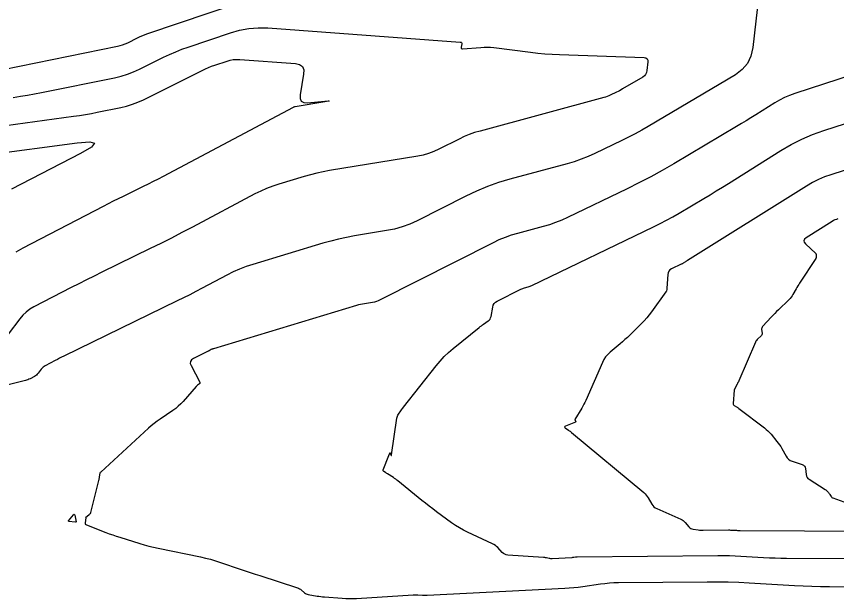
# Model space of a CAD drawing. Extents: x 1354696 to 1366163, y 660729 to 670380.
# Drawn here: x 1362924.7 to 1363001.2, y 664922.9 to 664977.3 of the extents above; entities that cross this region are included whole.
import ezdxf

# ---------------------------------------------------------------- set-up
doc = ezdxf.new("R2010")
doc.units = 0
doc.layers.add('R_Contours', color=7, linetype='Continuous')

msp = doc.modelspace()

# ---------------------------------------------------------------- linework, layer by layer
at = {"layer": 'R_Contours'}
for points in [[(1362993.982, 664979.312), (1362993.425, 664974.364), (1362993.252, 664973.58), (1362992.923, 664972.898), (1362992.436, 664972.318), (1362991.793, 664971.839), (1362983.658, 664967.013), (1362983.055, 664966.664), (1362982.445, 664966.328), (1362981.828, 664966.006), (1362981.204, 664965.697), (1362978.693, 664964.487), (1362978.06, 664964.199), (1362977.416, 664963.942), (1362976.76, 664963.715), (1362976.092, 664963.519), (1362970.746, 664962.078), (1362969.692, 664961.764), (1362968.659, 664961.399), (1362967.645, 664960.98), (1362966.651, 664960.509), (1362962.104, 664958.209), (1362961.419, 664957.894), (1362960.715, 664957.634), (1362959.994, 664957.43), (1362959.255, 664957.28), (1362956.263, 664956.79), (1362955.518, 664956.656), (1362954.778, 664956.497), (1362954.044, 664956.314), (1362953.316, 664956.107), (1362946.775, 664954.133), (1362946.154, 664953.929), (1362945.545, 664953.696), (1362944.948, 664953.432), (1362944.363, 664953.14), (1362942.049, 664951.91), (1362941.469, 664951.605), (1362940.886, 664951.305), (1362940.301, 664951.01), (1362939.714, 664950.72), (1362929.125, 664945.557), (1362928.928, 664945.46), (1362928.733, 664945.363), (1362928.538, 664945.264), (1362928.344, 664945.164), (1362927.394, 664944.672), (1362927.291, 664944.611), (1362927.197, 664944.54), (1362927.111, 664944.459), (1362927.034, 664944.367), (1362926.739, 664943.972), (1362926.665, 664943.884), (1362926.584, 664943.805), (1362926.494, 664943.735), (1362926.395, 664943.676), (1362925.986, 664943.455), (1362925.883, 664943.403), (1362925.777, 664943.358), (1362925.668, 664943.319), (1362925.556, 664943.288), (1362913.139, 664940.17)], [(1362920.407, 664971.708), (1362934.133, 664974.493), (1362934.383, 664974.553), (1362934.628, 664974.628), (1362934.867, 664974.719), (1362935.101, 664974.826), (1362936.026, 664975.286), (1362936.259, 664975.397), (1362936.495, 664975.5), (1362936.734, 664975.595), (1362936.977, 664975.682), (1362945.546, 664978.592)], [(1362924.425, 664969.724), (1362925.086, 664969.819), (1362925.746, 664969.924), (1362926.404, 664970.041), (1362927.06, 664970.169), (1362933.876, 664971.552), (1362934.48, 664971.695), (1362935.072, 664971.877), (1362935.65, 664972.097), (1362936.214, 664972.355), (1362938.447, 664973.466), (1362939.01, 664973.734), (1362939.58, 664973.982), (1362940.158, 664974.212), (1362940.744, 664974.422), (1362944.676, 664975.757), (1362945.534, 664976.002), (1362946.403, 664976.159), (1362947.284, 664976.226), (1362948.175, 664976.204), (1362966.132, 664974.886), (1362966.201, 664974.871), (1362966.247, 664974.837), (1362966.269, 664974.785), (1362966.268, 664974.714), (1362966.215, 664974.393), (1362966.213, 664974.324), (1362966.235, 664974.276), (1362966.281, 664974.25), (1362966.35, 664974.246), (1362968.039, 664974.389), (1362968.347, 664974.407), (1362968.655, 664974.409), (1362968.963, 664974.394), (1362969.27, 664974.363), (1362972.68, 664973.929), (1362973.351, 664973.851), (1362974.023, 664973.789), (1362974.697, 664973.742), (1362975.372, 664973.711), (1362983.272, 664973.44), (1362983.446, 664973.409), (1362983.563, 664973.329), (1362983.625, 664973.201), (1362983.63, 664973.024), (1362983.54, 664972.221), (1362983.498, 664972.032), (1362983.419, 664971.868), (1362983.302, 664971.728), (1362983.147, 664971.613), (1362981.277, 664970.504), (1362981.138, 664970.423), (1362980.996, 664970.345), (1362980.854, 664970.27), (1362980.709, 664970.199), (1362980.128, 664969.919), (1362979.981, 664969.852), (1362979.832, 664969.793), (1362979.68, 664969.74), (1362979.526, 664969.695), (1362967.971, 664966.58), (1362967.467, 664966.43), (1362966.973, 664966.255), (1362966.489, 664966.056), (1362966.015, 664965.831), (1362964.136, 664964.88), (1362963.66, 664964.662), (1362963.171, 664964.481), (1362962.67, 664964.339), (1362962.157, 664964.235), (1362953.937, 664962.89), (1362953.335, 664962.781), (1362952.738, 664962.653), (1362952.145, 664962.505), (1362951.557, 664962.338), (1362949.213, 664961.631), (1362948.632, 664961.44), (1362948.064, 664961.222), (1362947.506, 664960.976), (1362946.96, 664960.703), (1362941.137, 664957.608), (1362940.159, 664957.093), (1362939.176, 664956.588), (1362938.189, 664956.09), (1362937.198, 664955.602), (1362932.672, 664953.395), (1362931.956, 664953.043), (1362931.242, 664952.686), (1362930.529, 664952.325), (1362929.82, 664951.96), (1362926.351, 664950.163), (1362925.975, 664949.941), (1362925.631, 664949.681), (1362925.318, 664949.384), (1362925.038, 664949.049), (1362923.96, 664947.607)], [(1363008.224, 664973.617), (1362997.346, 664970.082), (1362996.856, 664969.906), (1362996.379, 664969.701), (1362995.916, 664969.467), (1362995.467, 664969.204), (1362993.695, 664968.094), (1362993.251, 664967.818), (1362992.806, 664967.544), (1362992.359, 664967.274), (1362991.91, 664967.006), (1362986.039, 664963.522), (1362984.973, 664962.905), (1362983.894, 664962.312), (1362982.803, 664961.742), (1362981.699, 664961.195), (1362976.148, 664958.519), (1362975.589, 664958.265), (1362975.019, 664958.038), (1362974.439, 664957.837), (1362973.85, 664957.664), (1362971.472, 664957.023), (1362970.883, 664956.848), (1362970.305, 664956.643), (1362969.738, 664956.409), (1362969.183, 664956.146), (1362958.646, 664950.816), (1362958.474, 664950.737), (1362958.297, 664950.672), (1362958.116, 664950.62), (1362957.931, 664950.583), (1362957.181, 664950.46), (1362956.994, 664950.426), (1362956.808, 664950.387), (1362956.624, 664950.341), (1362956.442, 664950.289), (1362943.109, 664946.265), (1362943.055, 664946.247), (1362943.002, 664946.227), (1362942.95, 664946.204), (1362942.9, 664946.179), (1362942.699, 664946.072), (1362942.649, 664946.046), (1362942.598, 664946.02), (1362942.547, 664945.994), (1362942.496, 664945.969), (1362941.234, 664945.353), (1362941.05, 664945.228), (1362940.952, 664945.075), (1362940.94, 664944.894), (1362941.015, 664944.684), (1362941.824, 664943.145), (1362941.84, 664943.102), (1362941.839, 664943.062), (1362941.823, 664943.025), (1362941.79, 664942.993), (1362941.626, 664942.869), (1362941.586, 664942.838), (1362941.547, 664942.804), (1362941.511, 664942.768), (1362941.476, 664942.73), (1362940.273, 664941.345), (1362940.054, 664941.109), (1362939.821, 664940.889), (1362939.574, 664940.685), (1362939.312, 664940.498), (1362938.12, 664939.699), (1362937.836, 664939.501), (1362937.56, 664939.292), (1362937.292, 664939.073), (1362937.033, 664938.843), (1362932.589, 664934.746), (1362932.544, 664934.697), (1362932.509, 664934.642), (1362932.484, 664934.581), (1362932.47, 664934.515), (1362932.435, 664934.241), (1362932.426, 664934.172), (1362932.414, 664934.104), (1362932.4, 664934.036), (1362932.384, 664933.969), (1362931.639, 664930.987), (1362931.617, 664930.921), (1362931.585, 664930.86), (1362931.544, 664930.805), (1362931.494, 664930.756), (1362931.168, 664930.483), (1362931.166, 664930.481), (1362931.166, 664930.479), (1362931.167, 664930.478), (1362931.169, 664930.477), (1362931.18, 664930.472), (1362931.183, 664930.471), (1362931.184, 664930.469), (1362931.185, 664930.467), (1362931.185, 664930.464), (1362931.124, 664930.023), (1362931.124, 664929.954), (1362931.144, 664929.897), (1362931.184, 664929.852), (1362931.244, 664929.819), (1362933.046, 664929.117), (1362933.371, 664928.994), (1362933.697, 664928.876), (1362934.026, 664928.764), (1362934.356, 664928.657), (1362936.22, 664928.071), (1362936.643, 664927.944), (1362937.068, 664927.829), (1362937.497, 664927.724), (1362937.928, 664927.631), (1362941.877, 664926.829), (1362942.352, 664926.725), (1362942.822, 664926.605), (1362943.289, 664926.471), (1362943.751, 664926.321), (1362945.592, 664925.693), (1362946.053, 664925.537), (1362946.514, 664925.383), (1362946.976, 664925.23), (1362947.438, 664925.079), (1362950.952, 664923.938), (1362951.044, 664923.902), (1362951.132, 664923.859), (1362951.215, 664923.806), (1362951.293, 664923.745), (1362951.594, 664923.484), (1362951.673, 664923.424), (1362951.757, 664923.377), (1362951.847, 664923.342), (1362951.942, 664923.32), (1362952.77, 664923.178), (1362952.941, 664923.151), (1362953.112, 664923.128), (1362953.284, 664923.109), (1362953.457, 664923.093), (1362955.118, 664922.964), (1362955.452, 664922.944), (1362955.787, 664922.936), (1362956.122, 664922.939), (1362956.456, 664922.955), (1362961.741, 664923.295), (1362961.85, 664923.3), (1362961.958, 664923.301), (1362962.067, 664923.298), (1362962.175, 664923.291), (1362962.609, 664923.255), (1362962.718, 664923.248), (1362962.826, 664923.244), (1362962.935, 664923.245), (1362963.043, 664923.248), (1362975.878, 664923.901), (1362976.297, 664923.927), (1362976.716, 664923.963), (1362977.133, 664924.009), (1362977.549, 664924.065), (1362979.212, 664924.306), (1362979.629, 664924.359), (1362980.046, 664924.399), (1362980.464, 664924.424), (1362980.884, 664924.434), (1362989.177, 664924.508), (1362990.153, 664924.509), (1362991.13, 664924.493), (1362992.105, 664924.46), (1362993.081, 664924.411), (1362997.301, 664924.164), (1362998.117, 664924.122), (1362998.933, 664924.09), (1362999.749, 664924.07), (1363000.565, 664924.06), (1363003.832, 664924.044)], [(1362922.781, 664966.98), (1362930.053, 664967.962), (1362930.607, 664968.042), (1362931.16, 664968.131), (1362931.712, 664968.228), (1362932.262, 664968.335), (1362934.459, 664968.781), (1362935.002, 664968.91), (1362935.533, 664969.073), (1362936.053, 664969.271), (1362936.561, 664969.503), (1362942.096, 664972.255), (1362942.37, 664972.386), (1362942.647, 664972.507), (1362942.929, 664972.619), (1362943.215, 664972.721), (1362944.366, 664973.112), (1362944.655, 664973.195), (1362944.949, 664973.248), (1362945.246, 664973.27), (1362945.547, 664973.263), (1362950.74, 664972.882), (1362951.135, 664972.795), (1362951.395, 664972.602), (1362951.521, 664972.304), (1362951.513, 664971.899), (1362951.192, 664969.959), (1362951.185, 664969.612), (1362951.296, 664969.374), (1362951.525, 664969.244), (1362951.872, 664969.224), (1362953.496, 664969.362), (1362953.801, 664969.384), (1362953.904, 664969.38), (1362953.805, 664969.352), (1362953.504, 664969.299), (1362950.723, 664968.844), (1362950.707, 664968.841), (1362950.69, 664968.837), (1362950.674, 664968.833), (1362950.658, 664968.829), (1362950.593, 664968.809), (1362950.577, 664968.804), (1362950.562, 664968.798), (1362950.547, 664968.791), (1362950.532, 664968.784), (1362938.395, 664962.334), (1362937.936, 664962.092), (1362937.474, 664961.854), (1362937.01, 664961.621), (1362936.544, 664961.391), (1362934.676, 664960.48), (1362934.21, 664960.251), (1362933.746, 664960.019), (1362933.282, 664959.784), (1362932.82, 664959.547), (1362925.308, 664955.654), (1362924.659, 664955.271)], [(1363003.129, 664926.646), (1362996.572, 664926.678), (1362996.037, 664926.684), (1362995.503, 664926.698), (1362994.969, 664926.718), (1362994.435, 664926.746), (1362992.301, 664926.871), (1362991.767, 664926.898), (1362991.233, 664926.915), (1362990.699, 664926.924), (1362990.165, 664926.924), (1362977.044, 664926.807), (1362977.003, 664926.806), (1362976.961, 664926.804), (1362976.92, 664926.8), (1362976.879, 664926.795), (1362976.714, 664926.771), (1362976.673, 664926.765), (1362976.632, 664926.761), (1362976.59, 664926.757), (1362976.549, 664926.755), (1362974.699, 664926.66), (1362974.631, 664926.659), (1362974.563, 664926.662), (1362974.495, 664926.669), (1362974.428, 664926.681), (1362974.16, 664926.737), (1362974.093, 664926.749), (1362974.025, 664926.76), (1362973.957, 664926.768), (1362973.889, 664926.774), (1362970.569, 664926.999), (1362970.421, 664927.023), (1362970.285, 664927.072), (1362970.161, 664927.147), (1362970.05, 664927.248), (1362969.63, 664927.703), (1362969.521, 664927.81), (1362969.402, 664927.906), (1362969.275, 664927.989), (1362969.139, 664928.06), (1362966.815, 664929.133), (1362966.426, 664929.324), (1362966.048, 664929.535), (1362965.681, 664929.764), (1362965.325, 664930.012), (1362963.924, 664931.042), (1362963.575, 664931.302), (1362963.23, 664931.566), (1362962.887, 664931.834), (1362962.548, 664932.106), (1362960.305, 664933.927), (1362960.204, 664934.006), (1362960.101, 664934.082), (1362959.996, 664934.155), (1362959.889, 664934.225), (1362959.323, 664934.582), (1362959.281, 664934.609), (1362959.239, 664934.637), (1362959.197, 664934.664), (1362959.155, 664934.692), (1362958.987, 664934.804), (1362958.953, 664934.834), (1362958.934, 664934.87), (1362958.93, 664934.909), (1362958.94, 664934.954), (1362959.465, 664936.308), (1362959.469, 664936.316), (1362959.473, 664936.324), (1362959.481, 664936.339), (1362959.485, 664936.347), (1362959.488, 664936.355), (1362959.55, 664936.524), (1362959.561, 664936.545), (1362959.572, 664936.552), (1362959.583, 664936.545), (1362959.594, 664936.525), (1362959.685, 664936.303), (1362959.688, 664936.296), (1362959.692, 664936.294), (1362959.695, 664936.296), (1362959.698, 664936.303), (1362959.718, 664936.367), (1362959.719, 664936.369), (1362960.21, 664939.79), (1362960.23, 664939.886), (1362960.26, 664939.979), (1362960.301, 664940.067), (1362960.353, 664940.15), (1362960.582, 664940.477), (1362960.64, 664940.558), (1362960.699, 664940.638), (1362960.759, 664940.718), (1362960.82, 664940.796), (1362963.889, 664944.678), (1362964.25, 664945.109), (1362964.633, 664945.519), (1362965.039, 664945.907), (1362965.466, 664946.272), (1362967.893, 664948.238), (1362967.995, 664948.319), (1362968.099, 664948.399), (1362968.203, 664948.477), (1362968.309, 664948.553), (1362968.737, 664948.856), (1362968.833, 664948.938), (1362968.908, 664949.033), (1362968.963, 664949.142), (1362968.996, 664949.264), (1362969.153, 664950.143), (1362969.204, 664950.319), (1362969.29, 664950.47), (1362969.41, 664950.596), (1362969.564, 664950.695), (1362971.786, 664951.819), (1362971.867, 664951.858), (1362971.95, 664951.892), (1362972.034, 664951.922), (1362972.12, 664951.947), (1362972.467, 664952.04), (1362972.552, 664952.066), (1362972.637, 664952.095), (1362972.72, 664952.128), (1362972.802, 664952.165), (1362984.164, 664957.642), (1362984.768, 664957.941), (1362985.366, 664958.254), (1362985.956, 664958.578), (1362986.539, 664958.916), (1362988.859, 664960.292), (1362989.438, 664960.638), (1362990.015, 664960.987), (1362990.589, 664961.34), (1362991.162, 664961.697), (1362996.034, 664964.75), (1362996.996, 664965.312), (1362997.986, 664965.813), (1362999.006, 664966.251), (1363000.055, 664966.628), (1363005.14, 664968.28)], [(1362921.933, 664964.343), (1362930.393, 664965.486), (1362931.554, 664965.578), (1362931.994, 664965.441), (1362931.712, 664965.077), (1362930.709, 664964.484), (1362924.265, 664961.145)], [(1363003.1, 664963.283), (1363000.703, 664962.504), (1363000.112, 664962.292), (1362999.537, 664962.045), (1362998.979, 664961.762), (1362998.437, 664961.445), (1362987.325, 664954.482), (1362987.277, 664954.452), (1362987.229, 664954.423), (1362987.18, 664954.393), (1362987.131, 664954.364), (1362986.937, 664954.249), (1362986.888, 664954.22), (1362986.838, 664954.193), (1362986.788, 664954.167), (1362986.737, 664954.142), (1362985.839, 664953.709), (1362985.692, 664953.615), (1362985.583, 664953.496), (1362985.513, 664953.35), (1362985.482, 664953.179), (1362985.399, 664951.912), (1362985.397, 664951.882), (1362985.394, 664951.852), (1362985.39, 664951.822), (1362985.386, 664951.793), (1362985.367, 664951.674), (1362985.361, 664951.645), (1362985.352, 664951.617), (1362985.339, 664951.591), (1362985.323, 664951.566), (1362983.974, 664949.694), (1362983.759, 664949.408), (1362983.532, 664949.132), (1362983.293, 664948.866), (1362983.043, 664948.611), (1362981.941, 664947.533), (1362981.721, 664947.322), (1362981.497, 664947.115), (1362981.27, 664946.913), (1362981.038, 664946.715), (1362980.104, 664945.931), (1362979.884, 664945.725), (1362979.693, 664945.498), (1362979.529, 664945.25), (1362979.393, 664944.981), (1362977.845, 664941.436), (1362977.761, 664941.252), (1362977.67, 664941.071), (1362977.572, 664940.894), (1362977.468, 664940.72), (1362976.807, 664939.658), (1362976.805, 664939.654), (1362976.804, 664939.649), (1362976.805, 664939.644), (1362976.807, 664939.639), (1362976.892, 664939.485), (1362976.901, 664939.46), (1362976.9, 664939.438), (1362976.887, 664939.421), (1362976.864, 664939.407), (1362975.947, 664939.038), (1362975.883, 664939.002), (1362975.859, 664938.961), (1362975.874, 664938.917), (1362975.928, 664938.867), (1362976.223, 664938.661), (1362976.297, 664938.609), (1362976.369, 664938.555), (1362976.44, 664938.499), (1362976.51, 664938.442), (1362983.247, 664932.833), (1362983.369, 664932.722), (1362983.479, 664932.602), (1362983.578, 664932.472), (1362983.665, 664932.333), (1362983.992, 664931.758), (1362984.083, 664931.623), (1362984.191, 664931.509), (1362984.316, 664931.413), (1362984.459, 664931.337), (1362986.707, 664930.346), (1362986.821, 664930.288), (1362986.926, 664930.218), (1362987.022, 664930.136), (1362987.109, 664930.043), (1362987.45, 664929.632), (1362987.532, 664929.549), (1362987.626, 664929.485), (1362987.73, 664929.44), (1362987.844, 664929.414), (1362988.324, 664929.349), (1362988.444, 664929.335), (1362988.564, 664929.325), (1362988.685, 664929.32), (1362988.805, 664929.319), (1362991.153, 664929.34), (1362991.245, 664929.34), (1362991.337, 664929.338), (1362991.429, 664929.335), (1362991.521, 664929.331), (1362991.889, 664929.309), (1362991.981, 664929.304), (1362992.073, 664929.301), (1362992.166, 664929.298), (1362992.258, 664929.297), (1363004.253, 664929.238)], [(1363001.351, 664958.38), (1363001.218, 664958.332), (1363001.088, 664958.276), (1363000.962, 664958.213), (1363000.84, 664958.141), (1362998.398, 664956.611), (1362998.246, 664956.483), (1362998.186, 664956.345), (1362998.217, 664956.198), (1362998.34, 664956.042), (1362999.288, 664955.134), (1362999.313, 664955.104), (1362999.331, 664955.071), (1362999.341, 664955.035), (1362999.344, 664954.996), (1362999.337, 664954.832), (1362999.333, 664954.792), (1362999.324, 664954.754), (1362999.309, 664954.717), (1362999.29, 664954.682), (1362997.789, 664952.381), (1362997.705, 664952.251), (1362997.624, 664952.12), (1362997.544, 664951.987), (1362997.467, 664951.853), (1362997.162, 664951.314), (1362997.081, 664951.183), (1362996.992, 664951.058), (1362996.894, 664950.94), (1362996.787, 664950.83), (1362995.809, 664949.888), (1362995.643, 664949.726), (1362995.48, 664949.562), (1362995.32, 664949.395), (1362995.161, 664949.226), (1362994.331, 664948.325), (1362994.283, 664948.261), (1362994.253, 664948.193), (1362994.239, 664948.119), (1362994.242, 664948.04), (1362994.286, 664947.713), (1362994.288, 664947.635), (1362994.272, 664947.563), (1362994.238, 664947.499), (1362994.185, 664947.441), (1362993.882, 664947.174), (1362993.815, 664947.108), (1362993.756, 664947.036), (1362993.706, 664946.958), (1362993.665, 664946.874), (1362992.111, 664943.247), (1362992.077, 664943.169), (1362992.04, 664943.092), (1362992.003, 664943.016), (1362991.963, 664942.94), (1362991.69, 664942.431), (1362991.686, 664942.421), (1362991.682, 664942.411), (1362991.68, 664942.4), (1362991.678, 664942.389), (1362991.586, 664941.145), (1362991.589, 664941.087), (1362991.606, 664941.036), (1362991.638, 664940.993), (1362991.685, 664940.958), (1362991.899, 664940.833), (1362991.952, 664940.801), (1362992.004, 664940.767), (1362992.055, 664940.732), (1362992.105, 664940.695), (1362994.519, 664938.862), (1362994.684, 664938.729), (1362994.84, 664938.588), (1362994.987, 664938.437), (1362995.126, 664938.278), (1362995.679, 664937.609), (1362995.803, 664937.45), (1362995.92, 664937.287), (1362996.029, 664937.118), (1362996.131, 664936.943), (1362996.521, 664936.236), (1362996.63, 664936.073), (1362996.763, 664935.938), (1362996.919, 664935.832), (1362997.099, 664935.754), (1362998.02, 664935.445), (1362998.14, 664935.387), (1362998.231, 664935.306), (1362998.293, 664935.2), (1362998.325, 664935.071), (1362998.396, 664934.505), (1362998.426, 664934.372), (1362998.483, 664934.255), (1362998.565, 664934.155), (1362998.673, 664934.072), (1363000.187, 664933.131), (1363000.23, 664933.102), (1363000.27, 664933.069), (1363000.307, 664933.034), (1363000.342, 664932.995), (1363000.475, 664932.833), (1363000.507, 664932.792), (1363000.538, 664932.751), (1363000.569, 664932.708), (1363000.597, 664932.664), (1363000.726, 664932.464), (1363000.76, 664932.42), (1363000.799, 664932.383), (1363000.844, 664932.353), (1363000.896, 664932.331), (1363001.924, 664931.977)]]:
    msp.add_lwpolyline(points, dxfattribs=at)
msp.add_lwpolyline([(1362930.074, 664930.8), (1362930.109, 664930.809), (1362930.136, 664930.785), (1362930.155, 664930.727), (1362930.278, 664930.115), (1362930.279, 664930.091), (1362930.272, 664930.074), (1362930.256, 664930.066), (1362930.232, 664930.065), (1362929.588, 664930.129), (1362929.583, 664930.13), (1362929.581, 664930.132), (1362929.582, 664930.134), (1362929.586, 664930.137), (1362929.607, 664930.151), (1362929.611, 664930.154), (1362929.612, 664930.157), (1362929.611, 664930.159), (1362929.606, 664930.161), (1362929.575, 664930.17), (1362929.569, 664930.172), (1362929.566, 664930.176), (1362929.566, 664930.18), (1362929.57, 664930.186), (1362930.03, 664930.758)], close=True, dxfattribs=at)

doc.saveas('drawing.dxf')
